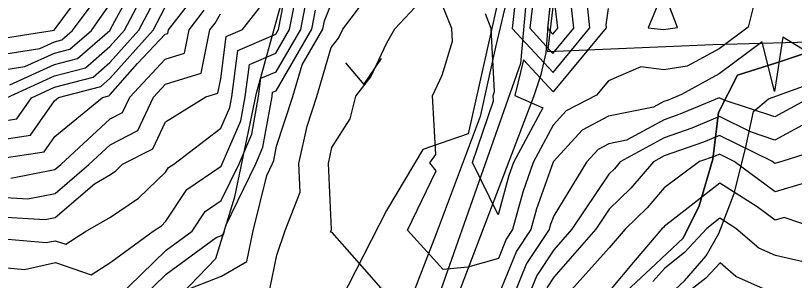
# Model space of a CAD drawing. Extents: x 42655 to 43811, y -141820 to -141156.
# Drawn here: x 43241.9 to 43313.5, y -141398.9 to -141374.6 of the extents above; entities that cross this region are included whole.
import ezdxf

# ---------------------------------------------------------------- set-up
doc = ezdxf.new("R2010")
doc.units = 0
for name, color, linetype in [('ZE_HICN', 7, 'Continuous'), ('ZE_LWCN', 7, 'Continuous'), ('地形', 7, 'Continuous'), ('現況水路ﾊｯﾁ', 7, 'Continuous'), ('現況道路ﾊｯﾁ', 7, 'Continuous')]:
    doc.layers.add(name, color=color, linetype=linetype)

msp = doc.modelspace()

# ---------------------------------------------------------------- linework, layer by layer
at = {"layer": 'ZE_HICN'}
for points in [[(43291.288, -141376.285), (43291.744, -141375.735), (43291.266, -141371.584), (43290.785, -141375.74), (43291.288, -141376.285)], [(43240.507, -141397.704), (43242.75, -141397.902), (43245.594, -141397.28), (43248.875, -141398.393), (43250.682, -141397.241), (43254.573, -141394.398), (43255.337, -141393.89), (43255.752, -141393.486), (43257.674, -141390.565), (43260.816, -141388.426), (43260.923, -141388.206), (43262.627, -141384.252), (43263.029, -141382.033), (43263.412, -141379.065), (43265.856, -141378.021), (43267.112, -141375.851), (43267.827, -141372.107)], [(43240.46, -141387.708), (43244.558, -141387.087), (43245.539, -141385.688), (43249.924, -141382.095), (43250.489, -141381.946), (43250.609, -141381.842), (43253.14, -141378.998), (43255.671, -141376.296), (43255.929, -141376.217), (43255.992, -141375.904), (43258.278, -141372.907)], [(43276.137, -141400.336), (43274.432, -141398.413), (43271.021, -141394.505), (43270.878, -141394.495), (43270.936, -141394.321), (43270.963, -141394.252), (43270.667, -141388.16), (43270.985, -141386.708), (43272.683, -141384.06), (43273.192, -141381.985), (43274.572, -141380.198), (43276.027, -141377.081), (43276.773, -141375.806), (43279.079, -141373.349)], [(43240.422, -141379.634), (43242.786, -141379.264), (43245.503, -141378.025), (43246.91, -141377.653), (43248.897, -141375.937), (43249.689, -141374.859), (43250.57, -141373.588)], [(43316.743, -141379.212), (43312.407, -141376.564), (43311.666, -141381.547), (43310.53, -141376.996), (43306.57, -141379.935), (43303.102, -141381.844), (43301.898, -141382.341), (43301.494, -141382.485), (43300.548, -141383.004), (43296.412, -141383.829), (43293.991, -141385.11), (43291.343, -141387.995), (43291.307, -141388.063), (43289.789, -141392.326), (43289.274, -141394.235), (43287.944, -141396.239), (43286.313, -141400.276)], [(43315.414, -141394.112), (43312.536, -141393.138), (43311.721, -141393.375), (43310.076, -141392.151), (43306.617, -141389.969), (43302.07, -141393.54), (43301.548, -141393.93), (43301.444, -141394.051), (43301.313, -141394.178), (43298.838, -141397.052), (43296.488, -141399.889)]]:
    msp.add_lwpolyline(points, dxfattribs=at)
at = {"layer": 'ZE_LWCN'}
for points in [[(43291.297, -141378.05), (43293.223, -141375.728), (43292.716, -141371.326), (43292.966, -141369.567), (43293.219, -141365.801), (43293.179, -141363.403), (43293.384, -141360.775), (43293.593, -141357.238), (43291.18, -141353.325), (43289.338, -141357.258), (43289.563, -141361.416), (43289.748, -141363.419), (43289.999, -141368.067), (43289.969, -141369.581), (43289.658, -141371.53), (43289.17, -141375.747), (43291.297, -141378.05)], [(43241.419, -141380.936), (43245.508, -141379.071), (43247.626, -141378.511), (43250.581, -141375.958), (43250.608, -141375.929), (43250.656, -141375.837), (43253.918, -141369.751)], [(43265.306, -141399.721), (43265.943, -141396.609), (43266.696, -141394.341), (43268.088, -141390.803), (43267.96, -141388.173), (43268.71, -141384.75), (43269.613, -141382.002), (43270.941, -141377.521), (43271.614, -141376.649), (43271.997, -141375.828), (43275.996, -141370.501)], [(43240.495, -141395.07), (43244.757, -141395.447), (43245.584, -141395.266), (43246.538, -141395.59), (43248.362, -141394.428), (43250.662, -141393.091), (43253.24, -141391.374), (43255.731, -141388.955), (43255.996, -141388.552), (43256.474, -141388.227), (43260.8, -141384.931), (43261.616, -141383.038), (43261.797, -141382.039), (43262.346, -141377.787), (43265.847, -141376.29), (43266.099, -141375.856), (43267.003, -141371.118)], [(43241.085, -141382.136), (43245.513, -141380.117), (43248.342, -141379.37), (43250.588, -141377.429), (43251.929, -141375.923), (43254.404, -141371.255)], [(43240.444, -141384.312), (43242.043, -141384.07), (43243.408, -141382.125), (43245.518, -141381.163), (43249.057, -141380.229), (43250.595, -141378.9), (43253.251, -141375.916), (43255.648, -141371.394)], [(43240.486, -141393.077), (43244.648, -141393.323), (43245.574, -141393.142), (43249.176, -141390.043), (43250.644, -141389.19), (43251.143, -141388.858), (43251.77, -141388.249), (43254.556, -141386.825), (43255.709, -141384.338), (43259.419, -141382.05), (43260.511, -141381.714), (43260.779, -141380.388), (43261.28, -141376.508), (43262.768, -141375.872), (43265.827, -141371.973)], [(43240.409, -141376.72), (43245.301, -141375.954), (43245.493, -141375.907), (43247.868, -141372.674)], [(43301.463, -141375.874), (43302.734, -141375.683), (43301.446, -141372.266), (43300.048, -141375.696), (43301.463, -141375.874)], [(43251.199, -141400.577), (43255.765, -141396.147), (43258.165, -141394.381), (43259.351, -141392.577), (43260.831, -141391.57), (43262.46, -141388.198), (43263.638, -141385.465), (43264.261, -141382.027), (43264.478, -141380.344), (43265.864, -141379.752), (43268.126, -141375.846), (43268.651, -141373.095)], [(43309.797, -141373.433), (43309.219, -141375.653), (43306.559, -141377.627), (43303.624, -141379.243), (43301.48, -141379.564), (43299.361, -141379.298), (43296.397, -141380.587), (43295.288, -141381.881), (43292.52, -141383.346), (43291.328, -141384.646), (43289.497, -141388.071), (43288.523, -141390.806), (43287.594, -141394.243), (43287.012, -141395.121), (43286.297, -141396.89), (43283.466, -141397.696), (43281.214, -141397.922), (43277.949, -141394.288), (43280.557, -141388.857), (43279.98, -141388.116), (43280.539, -141387.356), (43280.221, -141381.952), (43281.13, -141380.065), (43282.071, -141376.939), (43282.012, -141375.781), (43281.099, -141373.486)], [(43291.305, -141379.816), (43294.702, -141375.721), (43294.433, -141373.386)], [(43240.416, -141378.177), (43244.153, -141377.592), (43245.498, -141376.978), (43246.195, -141376.794), (43247.178, -141375.945), (43248.778, -141373.766)], [(43240.452, -141386.01), (43243.301, -141385.578), (43245.524, -141382.411), (43245.886, -141382.114), (43249.773, -141381.087), (43250.602, -141380.371), (43254.572, -141375.91), (43255.66, -141373.859)], [(43241.49, -141389.534), (43245.553, -141388.74), (43246.094, -141388.276), (43250.62, -141384.066), (43251.768, -141383.48), (43252.415, -141382.083), (43255.682, -141378.595), (43257.456, -141378.049), (43257.891, -141375.895), (43259.266, -141374.092)], [(43253.481, -141400.566), (43255.775, -141398.34), (43260.348, -141394.976), (43260.846, -141394.78), (43261.077, -141394.648), (43261.134, -141394.367), (43261.257, -141393.865), (43263.997, -141388.191), (43264.649, -141386.678), (43265.493, -141382.021), (43265.544, -141381.623), (43265.872, -141381.483), (43269.139, -141375.842), (43269.475, -141374.084)], [(43255.831, -141400.5), (43260.864, -141398.514), (43263.192, -141397.184), (43263.771, -141394.355), (43265.004, -141389.282), (43265.535, -141388.184), (43265.661, -141387.891), (43265.896, -141386.592), (43267.401, -141382.012), (43268.265, -141379.096), (43270.153, -141375.837), (43270.299, -141375.072), (43270.923, -141373.518)], [(43296.365, -141373.933), (43296.15, -141375.445), (43296.181, -141375.714), (43291.313, -141381.582), (43288.606, -141378.65), (43287.792, -141381.916), (43290.376, -141383.048), (43287.686, -141388.08), (43287.256, -141389.287), (43286.278, -141392.907), (43283.919, -141388.097), (43285.826, -141382.414), (43285.807, -141381.926), (43285.919, -141381.555), (43285.62, -141375.764), (43285.091, -141374.434)], [(43287.777, -141373.829), (43287.554, -141375.755), (43291.305, -141379.816)], [(43240.477, -141391.275), (43243.069, -141391.428), (43245.564, -141390.941), (43248.676, -141388.263), (43250.631, -141386.446), (43253.162, -141385.152), (43254.589, -141382.073), (43255.693, -141380.895), (43258.984, -141379.881), (43259.789, -141375.886), (43260.254, -141375.277), (43260.751, -141374.433)], [(43315.572, -141381.785), (43311.677, -141383.9), (43307.017, -141382.354), (43306.58, -141382.139), (43302.971, -141383.628), (43301.502, -141384.15), (43298.068, -141386.037), (43296.424, -141386.365), (43295.461, -141386.874), (43294.384, -141388.048), (43291.367, -141392.972), (43291.056, -141393.845), (43290.953, -141394.227), (43288.876, -141397.357), (43287.645, -141400.405)], [(43314.569, -141384.453), (43311.687, -141386.018), (43309.454, -141385.277), (43306.588, -141383.865), (43304.044, -141384.915), (43301.509, -141385.816), (43297.474, -141388.033), (43296.942, -141388.65), (43296.437, -141389.141), (43293.025, -141394.217), (43291.382, -141396.104), (43289.808, -141398.475), (43289.031, -141400.399)], [(43316.778, -141386.586), (43312.423, -141387.963), (43311.697, -141388.174), (43311.419, -141387.968), (43306.597, -141385.591), (43305.117, -141386.202), (43301.517, -141387.481), (43300.539, -141388.019), (43298.443, -141390.451), (43296.452, -141392.385), (43295.227, -141394.207), (43291.393, -141398.609), (43290.74, -141399.594)], [(43315.331, -141389.72), (43311.709, -141390.775), (43307.958, -141387.984), (43306.605, -141387.317), (43306.189, -141387.489), (43304.753, -141387.999), (43301.531, -141390.409), (43299.943, -141392.251), (43297.943, -141394.194), (43297.187, -141395.072), (43296.469, -141395.939), (43292.448, -141400.383)], [(43314.284, -141397.198), (43311.737, -141396.644), (43310.222, -141395.967), (43308.112, -141394.146), (43306.632, -141393.212), (43305.427, -141394.159), (43303.372, -141396.364), (43301.566, -141397.781), (43300.488, -141399.033)], [(43311.754, -141400.185), (43308.105, -141398.555), (43306.652, -141397.301), (43305.333, -141398.716), (43303.274, -141400.331)]]:
    msp.add_lwpolyline(points, dxfattribs=at)
at = {"layer": '地形'}
for points in [[(43320.416, -141343.042), (43306.981, -141343.562), (43295.205, -141350.231), (43290.102, -141358.972), (43288.329, -141378.975), (43281.035, -141399.699), (43275.615, -141412.936), (43269.57, -141418.666), (43258.406, -141420.545), (43248.616, -141416.071), (43236.326, -141403.584), (43228.932, -141399.526), (43212.545, -141401.296), (43179.843, -141406.5), (43173.386, -141405.147), (43168.699, -141401.089), (43165.679, -141389.851), (43160.467, -141365.786), (43157.022, -141355.032), (43149.624, -141339.614), (43144.729, -141329.729)], [(43315.311, -141341.272), (43309.433, -141341.519), (43306.376, -141342.285), (43300.782, -141344.731), (43296.062, -141347.439), (43291.429, -141351.893), (43288.894, -141355.038), (43287.845, -141359.755), (43286.709, -141365.257), (43287.146, -141372.682), (43286.01, -141377.486), (43284.612, -141383.862), (43280.577, -141394.623), (43277.936, -141401.441), (43275.185, -141409.688), (43270.894, -141415.406), (43265.171, -141418.155), (43260.44, -141418.375), (43254.607, -141417.496), (43248.225, -141413.647), (43241.182, -141405.95)], [(43254.565, -141421.843), (43254.731, -141421.919), (43258.042, -141422.448), (43262.082, -141422.25), (43266.784, -141421.522), (43271.221, -141420.264), (43273.538, -141418.478), (43275.724, -141415.632), (43277.843, -141412.588), (43279.498, -141408.353), (43289.54, -141382.032), (43290.204, -141379.986), (43290.671, -141378), (43290.847, -141375.546), (43292.348, -141360.087), (43293.092, -141356.951), (43294.33, -141354.475), (43297.716, -141350.762), (43302.176, -141348.121), (43306.553, -141346.14), (43311.178, -141344.82), (43316.628, -141344.407)], [(43320.732, -141373.109), (43318.852, -141375.743), (43317.115, -141376.953), (43305.989, -141377.254), (43290.827, -141377.917), (43291.547, -141371.981), (43292.268, -141365.638), (43293.014, -141359.344), (43293.76, -141356.314), (43296.197, -141352.782), (43300.249, -141349.627), (43302.54, -141348.516)], [(43288.267, -141354.855), (43285.848, -141365.022), (43286.267, -141373.121), (43283.514, -141385.454), (43279.342, -141386.896), (43276.006, -141392.479), (43271.085, -141402.146), (43263.495, -141406.646), (43258.074, -141408.063), (43249.233, -141407.397), (43252.319, -141404.646), (43256.322, -141401.063), (43260.326, -141396.896), (43262.077, -141391.23), (43264.079, -141381.71), (43266.164, -141374.043), (43268.332, -141368.119), (43272.002, -141363.119), (43277.924, -141357.869), (43283.274, -141352.393), (43288.267, -141354.855)], [(43294.001, -141403.69), (43300.274, -141397.853), (43303.255, -141395.049), (43304.746, -141392.069), (43305.973, -141387.776), (43306.499, -141383.482), (43308.253, -141380.065), (43311.848, -141378.926), (43317.636, -141376.998)], [(43272.23, -141378.914), (43273.938, -141380.917), (43275.557, -141378.528)], [(43314.066, -141407.15), (43312.016, -141406.213), (43309.791, -141405.277), (43307.742, -141405.979), (43305.634, -141406.974), (43303.233, -141409.432), (43297.201, -141414.23), (43295.269, -141414.698), (43292.868, -141414.523), (43292.165, -141413.645), (43292.107, -141411.831), (43293.395, -141408.73), (43297.845, -141404.107), (43303.374, -141398.947), (43305.364, -141396.663), (43306.544, -141394.6), (43307.945, -141390.917), (43308.977, -141386.791), (43309.714, -141383.403), (43311.115, -141382.224), (43316.422, -141380.309)]]:
    msp.add_lwpolyline(points, dxfattribs=at)
at = {"layer": '現況水路ﾊｯﾁ'}
for points in [[(43315.311, -141341.272), (43309.433, -141341.519), (43306.376, -141342.285), (43300.782, -141344.731), (43296.062, -141347.439), (43291.429, -141351.893), (43288.894, -141355.038), (43287.845, -141359.755), (43286.709, -141365.257), (43287.146, -141372.682), (43286.01, -141377.486), (43284.612, -141383.862), (43280.577, -141394.623), (43277.936, -141401.441), (43275.185, -141409.688), (43270.894, -141415.406), (43265.171, -141418.155), (43260.44, -141418.375), (43254.607, -141417.496), (43248.225, -141413.647), (43241.182, -141405.95)], [(43279.498, -141408.353), (43289.54, -141382.032), (43290.204, -141379.986), (43290.671, -141378), (43290.847, -141375.546), (43292.348, -141360.087), (43293.092, -141356.951), (43294.33, -141354.475), (43297.716, -141350.762), (43302.176, -141348.121), (43306.553, -141346.14), (43311.178, -141344.82), (43316.628, -141344.407)]]:
    msp.add_lwpolyline(points, dxfattribs=at)
at = {"layer": '現況道路ﾊｯﾁ'}
for points in [[(43317.636, -141376.998), (43311.848, -141378.926), (43308.253, -141380.065), (43306.499, -141383.482), (43305.973, -141387.776), (43304.746, -141392.069), (43303.255, -141395.049), (43300.274, -141397.853), (43294.001, -141403.69)], [(43314.066, -141407.15), (43312.016, -141406.213), (43309.791, -141405.277), (43307.742, -141405.979), (43305.634, -141406.974), (43303.233, -141409.432), (43297.201, -141414.23), (43295.269, -141414.698), (43292.868, -141414.523), (43292.165, -141413.645), (43292.107, -141411.831), (43293.395, -141408.73), (43297.845, -141404.107), (43303.374, -141398.947), (43305.364, -141396.663), (43306.544, -141394.6), (43307.945, -141390.917), (43308.977, -141386.791), (43309.714, -141383.403), (43311.115, -141382.224), (43316.422, -141380.309)]]:
    msp.add_lwpolyline(points, dxfattribs=at)

doc.saveas('drawing.dxf')
